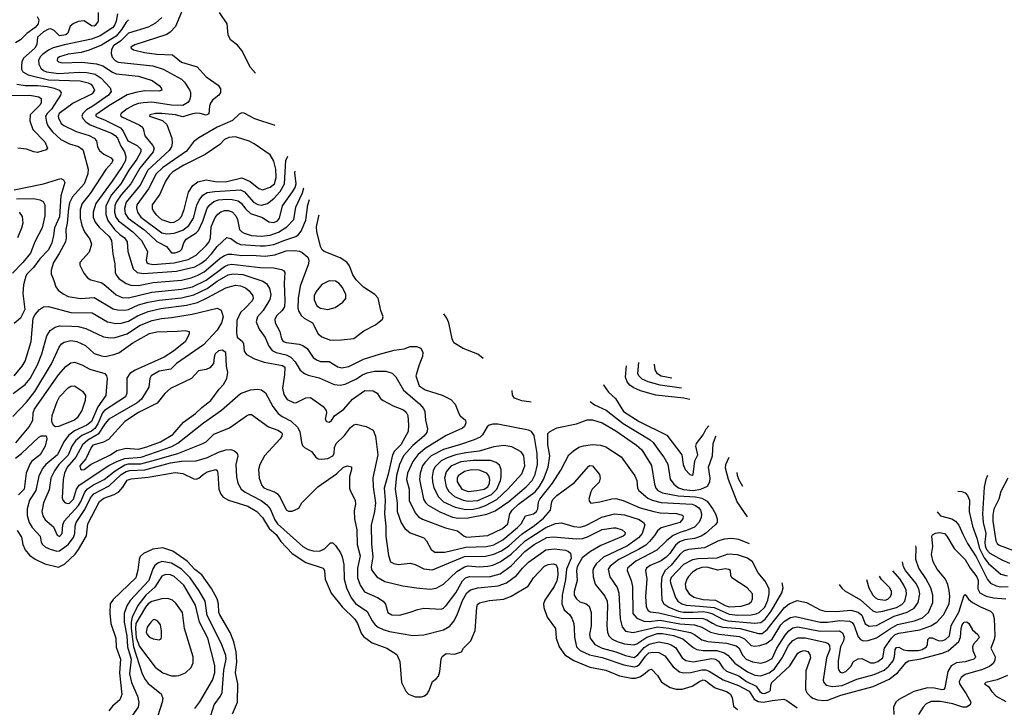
# Model space of a CAD drawing. Extents: x 997026 to 1115308, y 536381 to 619039.
# Tile 476 of 484: x 1080000 to 1088002, y 589755 to 595337. Entities that reach past the tile are written whole.
import ezdxf

# ---------------------------------------------------------------- set-up
doc = ezdxf.new("R2010")
doc.units = 0

msp = doc.modelspace()

# ---------------------------------------------------------------- linework, layer by layer
at = {"layer": '0CON20XD'}
for points in [[(1080143.7, 595363.6), (1080156, 595335), (1080150, 595305), (1080126.5, 595275), (1080057.1, 595225), (1080007.5, 595172.5), (1079965, 595149.7)], [(1080638.6, 595395), (1080638.9, 595325), (1080615, 595291.5), (1080605, 595285.5), (1080585, 595286.5), (1080525, 595327.9), (1080476.1, 595323.9), (1080436.2, 595305), (1080411.2, 595285), (1080392.7, 595227.3), (1080375.4, 595214.6), (1080325, 595207.3), (1080280.5, 595250.5), (1080252.8, 595262.8), (1080235, 595261.2), (1080195, 595238.4), (1080145.3, 595195), (1080139.3, 595135), (1080124.7, 595105), (1080032, 595025), (1080018.8, 594995), (1080014.7, 594964.7), (1080016.2, 594935), (1080025.5, 594915), (1080068.5, 594888.5), (1080235, 594847.9), (1080490.8, 594840.8), (1080558, 594825), (1080577.5, 594815), (1080595, 594795.7), (1080607.9, 594765), (1080590, 594735), (1080435, 594659.2), (1080322.5, 594575), (1080312.8, 594555), (1080315, 594540), (1080338.1, 594495), (1080358.3, 594478.3), (1080460.6, 594430.6), (1080565, 594395.8), (1080605.6, 594375), (1080625.5, 594355), (1080633.8, 594303.8), (1080649.5, 594275), (1080685, 594246.2), (1080744.3, 594215), (1080756.9, 594196.9), (1080749.1, 594175), (1080699.7, 594120.3), (1080572.8, 593925), (1080509.2, 593845), (1080491.9, 593795), (1080491.9, 593725), (1080505, 593666), (1080526.8, 593615), (1080569.5, 593555), (1080582.9, 593515), (1080565, 593450), (1080490, 593365), (1080488, 593345), (1080520.3, 593280.3), (1080551.4, 593241.4), (1080577.5, 593225), (1080663.1, 593203.1), (1080685, 593190.6), (1080785, 593102.5), (1080833.1, 593083.1), (1080885, 593078.8), (1081075, 593125.9), (1081315, 593150), (1081405, 593169.5), (1081515, 593222.5), (1081665, 593334.8), (1081695, 593347.6), (1081725, 593351.3), (1081953.7, 593326.4), (1082062.5, 593322.5), (1082129.3, 593309.3), (1082145, 593300), (1082154.4, 593284.4), (1082149.3, 593199.3), (1082156.5, 593053.5), (1082153.4, 593006.6), (1082132.2, 592975), (1082088.9, 592935), (1082073.6, 592905), (1082076.5, 592875), (1082114, 592805), (1082127.5, 592745), (1082142.5, 592725), (1082165, 592715.5), (1082271.8, 592701.8), (1082302.6, 592692.6), (1082337.7, 592667.7), (1082385.5, 592595.5), (1082411.2, 592575), (1082445, 592563.1), (1082515, 592560.8), (1082585, 592520), (1082618.7, 592511.3), (1082675, 592520.9), (1082795, 592581.2), (1082925, 592621.5), (1083044.1, 592654.1), (1083123.9, 592663.9), (1083175, 592683.8), (1083225, 592683.8), (1083259.7, 592669.7), (1083277.1, 592635), (1083275, 592602.5), (1083245.9, 592535.9)], [(1080795.2, 595384.8), (1080784.4, 595325.6), (1080773.8, 595295), (1080755, 595270), (1080655.4, 595205), (1080585, 595178.5), (1080365.7, 595134.3), (1080271.5, 595108.5), (1080235, 595090.5), (1080185.9, 595055), (1080166.5, 595035), (1080153.4, 595006.6), (1080155.9, 594975), (1080171.1, 594945), (1080193.8, 594925), (1080216.9, 594915), (1080315, 594900.1), (1080485, 594910.3), (1080545, 594907.7), (1080614.1, 594894.1), (1080662.9, 594862.9), (1080734.6, 594785), (1080744, 594755), (1080721.3, 594725), (1080594.4, 594635.6), (1080544.6, 594605.4), (1080513.5, 594576.5), (1080505.3, 594555), (1080513.4, 594535), (1080538.3, 594508.3), (1080571.8, 594485), (1080745.5, 594415), (1080777, 594397), (1080795, 594375.4), (1080821.8, 594311.8), (1080853.3, 594265), (1080862.9, 594225), (1080860.6, 594195), (1080833.9, 594146.1), (1080752.8, 594025), (1080618.8, 593845), (1080597.4, 593775), (1080598.6, 593735), (1080614, 593694), (1080645, 593653.8), (1080726.6, 593576.6), (1080745.2, 593545), (1080756.4, 593435), (1080772.7, 593355), (1080775.8, 593285.8), (1080784, 593265), (1080806.4, 593236.4), (1080865, 593195.9), (1080902.8, 593182.8), (1080965, 593179.8), (1081085, 593203.7), (1081315, 593223.7), (1081395, 593242.8), (1081447.4, 593262.6), (1081498.6, 593291.4), (1081628.6, 593401.4), (1081665, 593423.9), (1081695, 593433.5), (1081725, 593434.8), (1081805, 593421.5), (1081885, 593424.3), (1081995, 593417.8), (1082075, 593429.5), (1082165, 593461), (1082235, 593462.4), (1082275, 593456.9), (1082297.1, 593447.1), (1082341.7, 593408.3), (1082350, 593385), (1082348.8, 593355), (1082278.6, 593175), (1082263.1, 593075), (1082260, 592995), (1082268.3, 592968.3), (1082289.1, 592935), (1082312.2, 592915), (1082380.4, 592875), (1082425, 592786.9), (1082455, 592761.3), (1082525, 592735.4), (1082615, 592737.3), (1082715, 592750), (1082798, 592812), (1082890.7, 592859.3), (1082948.8, 592905), (1082954, 592925), (1082935.8, 592975), (1082915, 593076), (1082886.9, 593105), (1082795.6, 593165), (1082735.2, 593225.2), (1082706.6, 593265), (1082680, 593340), (1082658.7, 593368.7), (1082603.7, 593403.7), (1082476.2, 593455), (1082459.7, 593469.7), (1082445.6, 593495), (1082416.3, 593616.3), (1082413.6, 593655), (1082430.3, 593745), (1082434.2, 593752.9)], [(1081155, 595356.4), (1081105, 595308), (1081045, 595277.6), (1080885, 595227.7), (1080823.7, 595166.3), (1080763.8, 595125), (1080746.7, 595095), (1080743.9, 595063.9), (1080751.9, 595031.9), (1080775, 595006), (1080801.9, 594991.9), (1081082.2, 594962.2), (1081167, 594937), (1081315.5, 594855), (1081339.9, 594829.9), (1081379.2, 594769.2), (1081387.8, 594745), (1081387.3, 594715), (1081380, 594685), (1081367.9, 594665), (1081325, 594641.4), (1081235, 594643.2), (1081075, 594667.1), (1081005, 594663), (1080965, 594657), (1080927.7, 594642.3), (1080875, 594612.8), (1080825.5, 594575), (1080820.5, 594565), (1080823.6, 594555), (1080836.5, 594545), (1080972.2, 594485), (1080991.3, 594471.3), (1081003.9, 594453.9), (1081017.5, 594395), (1081079.6, 594319.6), (1081093.1, 594295), (1081085.8, 594265), (1080977.3, 594132.7), (1080902.4, 594005), (1080824.3, 593915), (1080785, 593856.7), (1080772.7, 593825), (1080771, 593775), (1080781.5, 593735), (1080803.1, 593703.1), (1080920, 593615), (1080990.6, 593545), (1081039.5, 593455), (1081027.9, 593385), (1081035, 593365.7), (1081045, 593358.2), (1081085, 593349.8), (1081255, 593363.4), (1081368.4, 593391.6), (1081434.6, 593425), (1081515, 593502.7), (1081539, 593535), (1081550.4, 593565), (1081556.8, 593655), (1081588.8, 593731.2), (1081610.9, 593759.1), (1081633.9, 593776.1), (1081665, 593787.8), (1081695, 593788.8), (1081726.2, 593776.2), (1081757.2, 593745), (1081771.6, 593715), (1081787.6, 593635), (1081804.7, 593615), (1081825, 593602.9), (1081885, 593584), (1081965, 593578.7), (1082035, 593587.2), (1082105, 593610.9), (1082171.8, 593655), (1082228.1, 593715), (1082244.7, 593815), (1082298.1, 593931.9), (1082308.4, 593971.7)], [(1081315, 595398), (1081267, 595283), (1081224.2, 595235), (1081195, 595218.5), (1080935, 595134.5), (1080904, 595115), (1080906, 595105), (1080925, 595092.2), (1081015, 595070), (1081115, 595057.1), (1081243.3, 595053.3), (1081315, 594992.3), (1081443.9, 594953.9), (1081515, 594874.2), (1081613.8, 594805), (1081632, 594775), (1081632, 594745), (1081620, 594725), (1081566.8, 594683.2), (1081550.3, 594659.7), (1081542, 594635), (1081536.8, 594573.2), (1081515, 594561.4), (1081466.4, 594576.4), (1081437.6, 594577.6), (1081405, 594573.2), (1081325, 594547.5), (1081266.7, 594565), (1081155, 594574.7), (1081104.7, 594575.2), (1081056.7, 594565), (1081056.2, 594555), (1081159.8, 594519.8), (1081196.3, 594486.3), (1081235.6, 594375), (1081239.5, 594335), (1081234.5, 594305), (1081216.1, 594275), (1081043.1, 594115), (1080979.6, 593995), (1080867, 593855), (1080851.7, 593805), (1080858, 593765), (1080881.1, 593725), (1081010, 593635), (1081055, 593594.2), (1081115, 593537.6), (1081193.1, 593495), (1081232.9, 593445), (1081265, 593443.8), (1081300.7, 593459.3), (1081319.4, 593475), (1081334.5, 593525), (1081354.6, 593555), (1081433.3, 593606.7), (1081453.3, 593626.7), (1081488.7, 593701.3), (1081525, 593806.5), (1081544.5, 593835.5), (1081578.5, 593861.5), (1081615, 593873.7), (1081685, 593879.6), (1081727.3, 593877.3), (1081775, 593865.3), (1081799, 593849), (1081838, 593798), (1081875, 593764.7), (1081975, 593730), (1082025.3, 593695.3), (1082065, 593690.6), (1082095, 593704.1), (1082113.1, 593725), (1082136.5, 593825), (1082218.8, 593938.8), (1082239.6, 593975), (1082248.1, 594005), (1082237.8, 594095), (1082239.2, 594107.8)], [(1081917.3, 594902.8), (1081875, 594948.8), (1081805, 595088), (1081769.7, 595129.7), (1081713.8, 595175), (1081695.8, 595215), (1081685.8, 595305), (1081623.8, 595395)], [(1080885, 595337.3), (1080865, 595316.8), (1080830.3, 595260.3), (1080785, 595204.8), (1080665, 595130), (1080565, 595089.6), (1080499.3, 595070.7), (1080395, 595056.8), (1080325, 595036.8), (1080308.6, 595025), (1080305.7, 595005), (1080315, 594994.5), (1080345, 594987.7), (1080505, 594993.6), (1080625, 594978.2), (1080675, 594961.4), (1080755, 594910), (1080785, 594897.4), (1080965, 594878.5), (1081076.2, 594845), (1081135, 594803.3), (1081151.2, 594785), (1081155.8, 594764.2), (1081135, 594757.5), (1081015, 594758.5), (1080945, 594746.2), (1080875, 594727.8), (1080725, 594639.2), (1080618.6, 594565), (1080618.6, 594555), (1080635.3, 594545.3), (1080695, 594522.7), (1080818.6, 594458.6), (1080841.2, 594431.2), (1080878.4, 594355), (1080955.4, 594315), (1080984.7, 594285), (1080983.6, 594265), (1080951.6, 594205), (1080888.1, 594115), (1080822.5, 594005), (1080747, 593915), (1080701.2, 593825), (1080699.8, 593755), (1080716.2, 593706.2), (1080770, 593635), (1080815, 593593.8), (1080852.3, 593565), (1080872.5, 593535), (1080878.9, 593455), (1080923.8, 593315), (1080955.8, 593285.8), (1081006.7, 593276.7), (1081275, 593294.4), (1081425, 593330.4), (1081473, 593357), (1081515, 593390.7), (1081558.6, 593435), (1081605, 593495.3), (1081685, 593568.8), (1081715, 593561.1), (1081765.2, 593525.2), (1081795, 593513.2), (1081955, 593500.8), (1081995, 593500.8), (1082065, 593513.2), (1082155, 593547.8), (1082245, 593576.8), (1082266.7, 593593.3), (1082288.3, 593621.7), (1082325, 593709.2), (1082340.8, 593835), (1082355.6, 593878.7)], [(1079976, 594815), (1080044.2, 594804.2), (1080145, 594803), (1080223.6, 594793.6), (1080281.2, 594781.2), (1080320.9, 594765), (1080336.4, 594745), (1080332.5, 594725), (1080259.2, 594610.8), (1080222.6, 594575), (1080210.8, 594555), (1080217.9, 594505), (1080228.8, 594475), (1080267.8, 594427.8), (1080335, 594363.4), (1080405, 594330), (1080477.1, 594307.1), (1080507, 594287), (1080515.3, 594275), (1080558.1, 594125), (1080554.7, 594084.7), (1080524.2, 594005), (1080430.8, 593899.2), (1080405, 593850), (1080395.9, 593805), (1080387.5, 593685), (1080376, 593635), (1080378.2, 593565), (1080372.9, 593535), (1080321.5, 593438.5), (1080273.9, 593365), (1080256.2, 593303.8), (1080256.5, 593275), (1080279.1, 593220.9), (1080295, 593168.6), (1080312.1, 593142.1), (1080355, 593110.4), (1080395, 593090), (1080494.2, 593074.2), (1080605, 593080.8), (1080760.5, 592990.5), (1080795, 592981.8), (1080855, 592980.2), (1080885, 592984.8), (1080965, 593021), (1081045, 593044.4), (1081135, 593060.5), (1081315, 593080.3), (1081415, 593104.5), (1081525, 593154.1), (1081605.9, 593215), (1081695, 593267), (1081735.2, 593274.8), (1081815, 593268.4), (1081975.7, 593215.7), (1082005, 593194.5), (1082031.8, 593155), (1082040.3, 593105), (1082032.6, 593065), (1081978.4, 592975), (1081933.9, 592925), (1081923.3, 592885), (1081945.4, 592825), (1081995, 592757.9), (1082026.4, 592686.4), (1082052.7, 592652.7), (1082085, 592635.7), (1082166.7, 592616.7), (1082205, 592596.3), (1082240.1, 592560.1), (1082280.9, 592490.9), (1082313.8, 592463.8), (1082345, 592450.3), (1082435, 592429.4), (1082555, 592375.3), (1082605, 592368.7), (1082645, 592378.1), (1082732.5, 592417.5), (1082787, 592453), (1082825, 592471.1), (1082885, 592483.8), (1082975, 592482.9), (1083026.2, 592466.2), (1083058.5, 592438.5), (1083120.5, 592330.5), (1083249, 592219), (1083280.8, 592180.8), (1083293.8, 592155), (1083297.1, 592085), (1083314.7, 592015), (1083309.3, 591985), (1083285.4, 591955), (1083195, 591880.9), (1083120, 591795), (1083087, 591725), (1083063.7, 591636.3), (1083052.6, 591525), (1083067.4, 591415), (1083069.3, 591345), (1083101.9, 591251.9), (1083131.5, 591205), (1083175, 591170), (1083285, 591130.5), (1083306.1, 591106.1), (1083345, 591034.5), (1083375, 591014.7), (1083455, 591012.9), (1083625.2, 591054.8), (1083795, 591058.7), (1083855, 591074.8), (1083926.1, 591113.9), (1084046.7, 591215), (1084074.7, 591245), (1084110.8, 591309.2), (1084175, 591324.7), (1084200.8, 591345), (1084210.3, 591365), (1084217.2, 591422.8), (1084227.6, 591445), (1084331.2, 591575), (1084399.4, 591680.6), (1084464.5, 591805), (1084501.9, 591838.1), (1084544.7, 591865.3), (1084582.3, 591877.7), (1084655, 591888.5), (1084721.9, 591881.9), (1084765, 591868.5), (1084887.4, 591787.4), (1085000.9, 591635), (1085014.6, 591595), (1085022.1, 591535), (1085032.1, 591515), (1085105, 591452.2), (1085140, 591435), (1085215, 591417), (1085465, 591402.6), (1085492.9, 591392.9), (1085518.8, 591375), (1085534.2, 591355), (1085542.2, 591325), (1085538.8, 591295), (1085523.7, 591256.3), (1085485, 591216.8), (1085419.5, 591190.5), (1085365, 591174.8), (1085310.6, 591149.4), (1085260.2, 591109.8), (1085179.7, 591030.3), (1085008.2, 590941.8), (1084940, 590885), (1084937.5, 590865), (1084970.9, 590785), (1084980.8, 590735), (1084984.7, 590515), (1085015, 590478.4), (1085072.5, 590455), (1085115, 590451.5), (1085205, 590462.2), (1085365, 590432), (1085484.6, 590424.6), (1085545, 590405.2), (1085613.3, 590365), (1085682.8, 590347.2), (1085849.4, 590329.4), (1085890.3, 590310.3), (1085945, 590256.2), (1085975, 590250.4), (1086015, 590256.3), (1086066.4, 590273.6), (1086115, 590306.9), (1086187.4, 590425), (1086214.9, 590455.1), (1086265, 590482.9), (1086305, 590492.9), (1086505, 590445.6), (1086565, 590445.2), (1086665, 590460.3), (1086745, 590453.5), (1086765, 590443.1), (1086778.5, 590425), (1086816, 590326), (1086834.3, 590304.3), (1086855, 590294.7), (1086895, 590295.9), (1086962.5, 590317.5), (1087076.7, 590393.3), (1087135, 590427.5), (1087273.5, 590456.5), (1087338, 590482), (1087387.3, 590525), (1087422.5, 590605), (1087422.7, 590665), (1087404.7, 590725), (1087365, 590800), (1087306.6, 590885), (1087282.9, 590955), (1087285.8, 591055.8), (1087284.7, 591065)], [(1079885, 594723.2), (1080083.3, 594723.3), (1080155, 594710.8), (1080175, 594696.7), (1080174.3, 594665), (1080165.6, 594645), (1080086.7, 594565), (1080081.5, 594515), (1080108.5, 594445), (1080204.2, 594345), (1080225.8, 594295), (1080215, 594280), (1080145, 594260), (1080115, 594264.2), (1080056.2, 594286.2), (1079985, 594294.7)], [(1082077.7, 594478.9), (1081912.7, 594532.7), (1081825, 594577.3), (1081805, 594581.5), (1081785, 594570.5), (1081730.5, 594519.5), (1081605, 594464.7), (1081455, 594376.9), (1081414, 594346), (1081355, 594268.8), (1081160, 594135), (1081110.8, 594085), (1081048.1, 593965), (1080953.2, 593835), (1080950.9, 593809.1), (1080957.5, 593775), (1080985, 593733.5), (1081155, 593605.7), (1081195, 593599.8), (1081255, 593604.4), (1081325, 593627.5), (1081374.5, 593665.5), (1081413, 593725), (1081438.8, 593831.2), (1081457.7, 593872.3), (1081488, 593912), (1081525, 593933.3), (1081585, 593943.4), (1081795, 593957.2), (1081828.5, 593938.5), (1081900.9, 593855), (1081935, 593837.9), (1081965, 593832.3), (1082014.4, 593844.4), (1082064.8, 593885.2), (1082117.1, 593942.9), (1082152.8, 594005), (1082162, 594195), (1082180.5, 594229.5)], [(1081225, 593690), (1081255, 593693.2), (1081292.9, 593715), (1081315, 593740), (1081337.4, 593795), (1081372, 593938), (1081408.8, 593991.2), (1081448.6, 594021.4), (1081515, 594037.3), (1081605, 594020.9), (1081685, 594024.2), (1081805, 594054.1), (1081874.7, 594024.7), (1081945, 593966.2), (1081975, 593956.4), (1082035, 593977.3), (1082072.5, 594005), (1082086, 594055), (1082083.2, 594125), (1082065, 594188), (1082035, 594238.8), (1081905, 594330), (1081865, 594351.4), (1081755, 594385.6), (1081699.2, 594380.8), (1081665, 594364.4), (1081626.1, 594323.9), (1081506.7, 594243.3), (1081335, 594156.1), (1081245, 594101.6), (1081216.6, 594075), (1081185, 594027.5), (1081138, 593922), (1081077.9, 593835), (1081077.3, 593805), (1081085, 593784.3), (1081107.5, 593755), (1081153.3, 593715), (1081225, 593690)], [(1079955, 593957), (1080195, 594004.6), (1080335, 594049.2), (1080357, 594037), (1080366.9, 594015), (1080333.4, 593906.6), (1080324.1, 593735.9), (1080283.4, 593646.6), (1080274.8, 593585.2), (1080261.3, 593525), (1080235, 593467.9), (1080164.1, 593395), (1080112, 593325), (1080061.8, 593275), (1080049.6, 593255), (1080032.3, 593185), (1080024.6, 593115), (1080042, 592985), (1080007.5, 592915), (1079955, 592870.6)], [(1079975, 593884.1), (1080115, 593884.8), (1080165, 593876), (1080189.9, 593859.9), (1080204.6, 593835), (1080204, 593745), (1080182.1, 593647.9), (1080122.7, 593535), (1080087.9, 593442.1), (1080026.5, 593365), (1079941.9, 593278.1)], [(1079995, 593775.6), (1080020.3, 593740.3), (1080025.6, 593685), (1080015.6, 593645), (1079982.5, 593565)], [(1082505, 592984.6), (1082565, 592999.4), (1082626, 593044), (1082652.2, 593075), (1082650.9, 593105), (1082625, 593162), (1082595, 593199.2), (1082565.7, 593215.7), (1082515, 593216), (1082455, 593186), (1082410.5, 593129.5), (1082394.4, 593095), (1082393.4, 593063.4), (1082414.6, 593014.6), (1082445, 592994.5), (1082505, 592984.6)], [(1079955, 592446.5), (1080021.5, 592525), (1080045, 592566), (1080093.2, 592725), (1080111.2, 592915), (1080126.2, 592945), (1080161.2, 592985), (1080194.6, 593005.4), (1080235, 593009.5), (1080415, 592960.6), (1080588.5, 592958.5), (1080715, 592883.3), (1080780.9, 592870.9), (1080825, 592872.4), (1080885, 592889.5), (1080958.1, 592931.9), (1081045, 592968.4), (1081147.1, 592992.9), (1081355, 593019.3), (1081445, 593041.7), (1081525, 593077.8), (1081675, 593161.4), (1081755, 593181.4), (1081795, 593177.1), (1081835, 593159.6), (1081865.5, 593135), (1081895.5, 593095), (1081897.9, 593075), (1081888.8, 593055), (1081835, 592997.5), (1081795, 592960), (1081765.3, 592895), (1081761.4, 592795), (1081768.8, 592758.8), (1081811.2, 592725), (1081818.8, 592705), (1081823.8, 592645), (1081845, 592618.8), (1081908.8, 592585), (1081987, 592557), (1082135, 592528.8), (1082154.4, 592515), (1082153.6, 592455), (1082136.1, 592345), (1082148.2, 592295), (1082175, 592252.5), (1082225, 592228), (1082245, 592226), (1082325, 592267.1), (1082365, 592270), (1082465.5, 592195.5), (1082492, 592165), (1082494, 592145), (1082483.6, 592093.6), (1082492.5, 592075), (1082515, 592068.8), (1082535, 592083.3), (1082558.3, 592121.7), (1082635, 592174.3), (1082705, 592256.7), (1082805, 592327.5), (1082872.7, 592322.7), (1082905, 592303.8), (1082933, 592263), (1082955, 592244.3), (1083035, 592202.5), (1083119.3, 592169.3), (1083142, 592152), (1083154.6, 592124.6), (1083161.1, 592045), (1083156.8, 591995), (1083098.8, 591885), (1083047.1, 591832.9), (1083029.8, 591805), (1082995, 591647.5), (1082963, 591535), (1082971, 591435), (1082964.8, 591324.8), (1082976.2, 591225), (1082977.3, 591145), (1082997.1, 590987.1), (1083015, 590936.2), (1083040.7, 590920.7), (1083075, 590914.5), (1083172.5, 590925), (1083213.3, 590913.3), (1083285, 590880), (1083355, 590869.6), (1083615, 590977.9), (1083785, 590981.5), (1083855, 590997.9), (1083915, 591026), (1083975, 591066.5), (1084085, 591163.2), (1084185, 591229.8), (1084258.7, 591291.3), (1084313.9, 591355), (1084324.7, 591425), (1084335.2, 591444.8), (1084365, 591473.8), (1084418.5, 591511.5), (1084509.7, 591580.3), (1084625, 591712), (1084635, 591718.6), (1084655, 591716), (1084712, 591645), (1084719.2, 591615), (1084708.8, 591581.2), (1084653.3, 591525), (1084642.5, 591505), (1084626.2, 591445), (1084630, 591425), (1084641.7, 591411.7), (1084715, 591422.2), (1084811.7, 591448.3), (1084845, 591449.1), (1084905, 591434), (1085044.1, 591374.1), (1085154.3, 591344.3), (1085205, 591333.8), (1085337.4, 591327.4), (1085385, 591313.8), (1085392, 591305), (1085390.8, 591285), (1085364.2, 591255), (1085215, 591210.7), (1085185, 591186.2), (1085159.8, 591150.2), (1085120.1, 591099.9), (1085088, 591072), (1085028.2, 591035), (1084868.8, 590955), (1084800.3, 590899.7), (1084782.9, 590875), (1084796.5, 590815), (1084855, 590728.1), (1084870.9, 590685), (1084881.8, 590471.8), (1084897.6, 590407.6), (1084925, 590372.7), (1084985, 590361.2), (1085185, 590407.3), (1085275, 590398.1), (1085452, 590362), (1085485, 590345.7), (1085545, 590301.7), (1085591.7, 590288.3), (1085745, 590274.5), (1085822.7, 590252.7), (1085845, 590236.7), (1085877.6, 590175), (1085905.8, 590145.8), (1085955, 590123.1), (1086025, 590112.3), (1086065, 590123.2), (1086115, 590150.8), (1086153.9, 590235), (1086220.8, 590339.2), (1086250, 590375), (1086285, 590399.3), (1086325, 590406.5), (1086505, 590372), (1086664.2, 590374.2), (1086688.5, 590358.5), (1086701.4, 590325), (1086695.3, 590295), (1086671.7, 590245), (1086651.6, 590135), (1086652.3, 590072.3), (1086656.5, 590055), (1086669.5, 590039.5), (1086685, 590034.6), (1086714.2, 590045), (1086756.2, 590085), (1086776.7, 590125), (1086815, 590148.1), (1086845, 590151.1), (1086915, 590115.4), (1086945, 590115.3), (1086975, 590125.3), (1087015, 590156.9), (1087029.6, 590235), (1087084.9, 590315.1), (1087115, 590344.8), (1087145, 590356.7), (1087315, 590383.6), (1087405.2, 590414.8), (1087454.4, 590445.6), (1087507.2, 590505), (1087555.3, 590595), (1087559.3, 590655), (1087555, 590702.5), (1087542.4, 590752.4), (1087524, 590794), (1087455.5, 590875), (1087424.5, 590935), (1087409.4, 590995), (1087420.3, 591059.7), (1087414.2, 591145), (1087418.8, 591155), (1087442, 591168), (1087475, 591174.4), (1087515, 591164.4), (1087534.3, 591145), (1087594.1, 591044.1), (1087685, 590955.5), (1087725.2, 590885.2), (1087780.2, 590815), (1087789.8, 590785), (1087786.7, 590715), (1087803.5, 590685), (1087855, 590658.1), (1087915, 590642.1), (1088015.9, 590634.1)], [(1079947.8, 592302.2), (1080044.4, 592375.6), (1080085, 592425.4), (1080145.5, 592534.5), (1080180, 592625), (1080221.5, 592771.5), (1080247.3, 592815), (1080288.3, 592841.7), (1080325, 592850.6), (1080425, 592850), (1080475.2, 592845.2), (1080538.8, 592828.8), (1080682, 592762), (1080735, 592754.1), (1080776, 592756), (1080875, 592787.7), (1080975, 592855.2), (1081077.1, 592895), (1081152.6, 592912.6), (1081235, 592919.3), (1081402.5, 592947.5), (1081605, 592995.5), (1081638.2, 592978.2), (1081654.7, 592925), (1081641.6, 592875), (1081605, 592817.5), (1081493.8, 592696.2), (1081273.6, 592546.4), (1081230, 592500), (1081135, 592484), (1081069.2, 592445), (1081057.7, 592425), (1081051.1, 592355), (1080990.3, 592255), (1080955, 592227.3), (1080725, 592093.5), (1080695, 592058.7), (1080638.9, 591971.1), (1080555.5, 591924.5), (1080510.6, 591885), (1080456.8, 591785), (1080386.5, 591705), (1080365.3, 591655.3), (1080352.4, 591605), (1080346.1, 591455), (1080350, 591435), (1080366.8, 591416.8), (1080385, 591410.3), (1080405, 591413.2), (1080438.3, 591445), (1080461, 591525), (1080482.9, 591557.1), (1080725, 591718.8), (1080788.5, 591751.5), (1080855, 591775.4), (1080988.9, 591785), (1081237.7, 591872.3), (1081285, 591899.5), (1081495, 592064.1), (1081641.8, 592168.2), (1081795, 592301.8), (1081875, 592331.3), (1081935, 592336.2), (1081965, 592332.1), (1081998, 592308), (1082056.4, 592196.4), (1082100.3, 592140.3), (1082134.8, 592114.8), (1082206.6, 592076.6), (1082258.7, 592028.7), (1082278.2, 591995), (1082290, 591905), (1082298.8, 591878.8), (1082314, 591864), (1082371.8, 591831.8), (1082405.8, 591785.8), (1082425, 591772.5), (1082455, 591768.2), (1082503.3, 591775), (1082545.5, 591795), (1082557.3, 591815), (1082559.1, 591865), (1082572.1, 591895), (1082638.8, 591961.2), (1082689.6, 592025), (1082715, 592049.1), (1082735, 592054.5), (1082815, 592034.6), (1082872.5, 592005), (1082892.9, 591955), (1082910, 591805), (1082871.2, 591618.8), (1082873.3, 591545), (1082892.8, 591415), (1082885.2, 591345), (1082856.8, 591233.2), (1082858.8, 591078.8), (1082870.7, 590975), (1082857.8, 590895), (1082860.1, 590870.1), (1082903.7, 590813.7), (1082967.1, 590777.1), (1083115, 590741.5), (1083225, 590723.2), (1083335, 590714), (1083385, 590722.3), (1083444.7, 590755.3), (1083552.7, 590857.3), (1083614.9, 590895.1), (1083645, 590902), (1083735, 590896), (1083805, 590899.6), (1083845, 590909.3), (1083904.5, 590935.5), (1083995, 590998.3), (1084109.5, 591105), (1084275, 591214.4), (1084355, 591247.1), (1084405, 591251.3), (1084505, 591222.4), (1084555, 591216.4), (1084600.2, 591229.8), (1084731.8, 591298.2), (1084835, 591324.8), (1084915, 591316.1), (1085035, 591280), (1085071.2, 591255), (1085079.6, 591235), (1085058.9, 591165), (1085030.8, 591129.2), (1084940.4, 591065), (1084745.5, 590974.5), (1084685, 590918.2), (1084662.9, 590885), (1084657.6, 590865), (1084660.8, 590815), (1084676.8, 590755), (1084755, 590656.5), (1084774.7, 590615), (1084778.5, 590578.5), (1084771.4, 590415), (1084777.1, 590365), (1084787.3, 590335), (1084815, 590307.1), (1084857.4, 590287.4), (1084915, 590270), (1084990.8, 590260.7), (1085015, 590269.1), (1085096, 590324), (1085185, 590352.6), (1085225, 590353.5), (1085315, 590337.8), (1085389.2, 590309.2), (1085475, 590239.7), (1085504.4, 590224.4), (1085555, 590215.6), (1085665, 590214.8), (1085727, 590197), (1085755, 590177.8), (1085813.4, 590113.4), (1085915, 590041.7), (1085975, 590016), (1086025, 590010.5), (1086092.3, 590035), (1086135, 590066.7), (1086196.8, 590155), (1086249.8, 590255), (1086285, 590296.8), (1086325, 590318), (1086385, 590317.2), (1086544.3, 590284.3), (1086565, 590273.9), (1086580.9, 590255), (1086583.3, 590225), (1086556.2, 590155), (1086531.4, 589975), (1086535.9, 589955), (1086554.6, 589935), (1086605, 589922), (1086685, 589931.6), (1086805, 589982), (1086945, 590020), (1087025, 590057.1), (1087065, 590089.3), (1087098.2, 590131.8), (1087109, 590165), (1087114.7, 590225), (1087125, 590240.5), (1087145, 590242.7), (1087182.3, 590222.3), (1087214.5, 590214.5), (1087303.5, 590216.5), (1087335.6, 590225), (1087370.5, 590245), (1087379.5, 590265), (1087382.2, 590305), (1087395, 590318.5), (1087415, 590319.1), (1087465.7, 590295.7), (1087495, 590295.2), (1087525, 590304.8), (1087555.9, 590335), (1087570.5, 590419.5), (1087634.1, 590525.9), (1087675, 590666.2), (1087685, 590670), (1087711.6, 590631.6), (1087745, 590606.1), (1087809.3, 590569.3), (1087888.9, 590535), (1087910.4, 590515), (1087920.9, 590475), (1087924.3, 590335), (1087919.1, 590305), (1087892.2, 590235), (1087927.3, 590165), (1087926.1, 590135), (1087911, 590109), (1087883.2, 590086.8), (1087825, 590062.6), (1087685, 590020.6), (1087652.9, 589997.1), (1087635.2, 589965), (1087638.4, 589945), (1087693.3, 589863.3)], [(1083766.4, 592587.2), (1083725, 592622.7), (1083605, 592667.5), (1083530, 592715), (1083515.8, 592745), (1083488.9, 592875), (1083471.1, 592915), (1083447.4, 592949.2)], [(1079944.5, 592115), (1080055, 592231.8), (1080122.5, 592317.5), (1080258.1, 592541.9), (1080321.5, 592678.5), (1080341.4, 592705), (1080361.7, 592718.3), (1080415, 592733.1), (1080465, 592724.6), (1080535, 592691.5), (1080605, 592626.2), (1080665, 592606.9), (1080695, 592603.9), (1080765, 592617.9), (1080805, 592633.6), (1080920, 592715), (1081055, 592790), (1081115, 592802.3), (1081282.1, 592807.9), (1081344.3, 592814.3), (1081376.7, 592805), (1081377, 592787), (1081346.7, 592725), (1081251.1, 592645), (1081175, 592598.4), (1080938.9, 592491.1), (1080895, 592464.3), (1080872, 592428), (1080870.5, 592305), (1080859.5, 592275), (1080689, 592165), (1080673.9, 592145), (1080634.9, 592055), (1080611.9, 592018.1), (1080585, 591995.8), (1080505, 591960.4), (1080453, 591917), (1080424.1, 591875.9), (1080395, 591800.6), (1080317.5, 591725), (1080282.2, 591675), (1080252.1, 591615), (1080238.8, 591521.2), (1080192.5, 591415), (1080180, 591345), (1080189.2, 591309.2), (1080206.4, 591276.4), (1080275, 591220), (1080305, 591152.5), (1080325, 591141.1), (1080345.9, 591165), (1080350.3, 591235), (1080362.8, 591265), (1080477.6, 591392.4), (1080498.2, 591425), (1080529.1, 591500.9), (1080552, 591528), (1080598.9, 591561.1), (1080686.5, 591605), (1080775.1, 591674.9), (1080855, 591722.6), (1080885, 591730.7), (1080985, 591732.1), (1081105, 591763.5), (1081286.7, 591815), (1081488, 591895), (1081515, 591910), (1081577.7, 591972.3), (1081705, 592022.5), (1081845, 592122), (1081865, 592132), (1081885, 592132), (1082023, 592033), (1082098, 592005), (1082128.8, 591985), (1082134, 591975), (1082132, 591955), (1082116, 591935), (1081988.6, 591795), (1081952.9, 591725), (1081942.5, 591685), (1081946, 591615), (1081969.2, 591555), (1081985, 591537.5), (1082008.8, 591525), (1082070, 591505), (1082095, 591486.9), (1082117.6, 591457.6), (1082165, 591358), (1082185, 591345.8), (1082213.9, 591346.1), (1082269.3, 591370.7), (1082294.1, 591415.9), (1082424, 591545), (1082575, 591651.4), (1082632, 591705), (1082665, 591715.7), (1082696.4, 591706.4), (1082698, 591685), (1082681.2, 591628.8), (1082680.6, 591535), (1082685.6, 591515), (1082727.8, 591435), (1082728.9, 591405), (1082719.1, 591350.9), (1082720.6, 591285), (1082739.5, 591195), (1082742.5, 591075), (1082767.1, 590985), (1082746.1, 590885), (1082746.3, 590805), (1082767.2, 590745), (1082803, 590693), (1082908, 590645), (1082955.3, 590615.3), (1082972.1, 590592.1), (1082992.5, 590525), (1083025, 590504.5), (1083087.2, 590502.8), (1083175, 590525.6), (1083235, 590548.9), (1083285, 590558.1), (1083425, 590551.5), (1083445, 590560.5), (1083465, 590581.5), (1083544.7, 590685), (1083598.7, 590781.4), (1083622.3, 590805), (1083655, 590815.7), (1083815, 590814), (1083905, 590837.7), (1083995, 590902.6), (1084105, 591018.7), (1084182, 591075), (1084234.6, 591105.4), (1084285, 591132.2), (1084335, 591138.6), (1084525, 591121.6), (1084575, 591123.8), (1084615, 591137.5), (1084735, 591197.8), (1084825, 591212.9), (1084845, 591212.7), (1084896.2, 591196.2), (1084922.2, 591175), (1084917.5, 591155), (1084904.3, 591145), (1084722.9, 591067.1), (1084639.3, 591020.7), (1084572.2, 590967.8), (1084531.7, 590895), (1084525.7, 590865), (1084530.7, 590785), (1084506.4, 590695), (1084507.8, 590665), (1084525, 590636), (1084552, 590612), (1084605, 590594.2), (1084629.2, 590575), (1084643.6, 590525), (1084644.6, 590415.4), (1084630.5, 590345), (1084636.5, 590315), (1084674.4, 590265), (1084732.9, 590235), (1084845, 590205.6), (1084925, 590174.8), (1084995, 590158.9), (1085025, 590179.8), (1085075, 590240.2), (1085115, 590265.8), (1085195, 590285.7), (1085265, 590273.3), (1085295, 590262.6), (1085329.7, 590239.7), (1085385, 590157.3), (1085414.4, 590135), (1085475, 590123), (1085625, 590149.6), (1085655, 590145.7), (1085679.4, 590129.4), (1085714.8, 590074.8), (1085745, 590047.4), (1085845, 590009.3), (1085905.9, 589965), (1085984.7, 589925), (1086015, 589883.2), (1086035, 589867.9), (1086055, 589866.3), (1086095.6, 589885), (1086103.1, 589895), (1086105.6, 589935), (1086114.4, 589955), (1086260.1, 590089.9), (1086325, 590194.2), (1086345, 590207.5), (1086375, 590215.6), (1086405, 590208), (1086422.5, 590182.5), (1086427.5, 590155), (1086388.7, 590051.3), (1086387.1, 589895), (1086399.4, 589869.4), (1086424, 589844), (1086445, 589829.5), (1086485, 589815.4), (1086535, 589808.7), (1086568.8, 589811.2), (1086675, 589852.5), (1086936.7, 589923.3), (1087067.8, 589982.2), (1087135.5, 590035), (1087205, 590117.3), (1087225, 590131.1), (1087325, 590147.4), (1087497.2, 590192.7), (1087546, 590214), (1087632.3, 590287.7), (1087646.9, 590323.1), (1087651.7, 590395), (1087659.6, 590425), (1087675, 590446.6), (1087698.3, 590448.3), (1087714.3, 590434.3), (1087744.2, 590384.2), (1087788.1, 590345), (1087798.9, 590325), (1087796.7, 590315), (1087752.6, 590267.4), (1087743.8, 590245), (1087745.5, 590215), (1087768.9, 590165), (1087765.6, 590155), (1087753.8, 590145), (1087685, 590124.7), (1087614, 590116), (1087569.5, 590090.5), (1087542.5, 590045), (1087518.6, 589911.4), (1087510, 589900), (1087494.2, 589895.8), (1087435, 589910), (1087378.3, 589911.7), (1087266.9, 589883.1), (1087145, 589817.5), (1087120, 589795), (1087102, 589755), (1087105.7, 589695)], [(1080505, 591683.6), (1080525, 591684.6), (1080582.5, 591727.5), (1080737.1, 591805), (1080790.7, 591839.3), (1080865, 591858.1), (1080965, 591850.8), (1081035, 591869.4), (1081145, 591909.3), (1081245, 591968.2), (1081330.4, 592069.6), (1081430.1, 592139.9), (1081481.2, 592188.8), (1081554.8, 592245.2), (1081621.5, 592338.5), (1081655.7, 592375), (1081684.4, 592425), (1081693, 592473), (1081680.8, 592525), (1081676.1, 592636.1), (1081645, 592653.8), (1081615, 592649.2), (1081588.6, 592625), (1081581.8, 592598.2), (1081574.4, 592545), (1081545, 592510), (1081515, 592497.3), (1081453, 592487), (1081396.9, 592425), (1081226.3, 592343.6), (1081178.7, 592301.3), (1081116.8, 592223.2), (1080965, 592146.9), (1080855.4, 592075), (1080721.3, 591928.7), (1080682.4, 591907.6), (1080595, 591883.6), (1080580.2, 591865), (1080537.6, 591772.4), (1080489.6, 591715), (1080495, 591690), (1080505, 591683.6)], [(1080375, 592521.2), (1080415, 592552.5), (1080445, 592555.4), (1080504.1, 592534.1), (1080569.9, 592499.9), (1080691.1, 592465), (1080706.7, 592446.7), (1080710.9, 592425), (1080700.6, 592285), (1080634.6, 592195.4), (1080585.3, 592074.7), (1080545, 592046.2), (1080445, 591998.4), (1080397.7, 591962.3), (1080359, 591911), (1080308.1, 591805), (1080213.5, 591725), (1080188.1, 591695), (1080154.7, 591635), (1080130.5, 591515), (1080080.8, 591435), (1080062.2, 591365), (1080062.1, 591312.1), (1080076.5, 591255), (1080102.8, 591215), (1080168.1, 591145), (1080174.4, 591095), (1080184.4, 591075), (1080210, 591055), (1080248.7, 591038.7), (1080302.7, 591022.7), (1080325, 591024.3), (1080394.2, 591075.8), (1080437.2, 591132.8), (1080449.8, 591165), (1080451.9, 591225), (1080460.4, 591255), (1080530.4, 591359.6), (1080575.1, 591454.9), (1080603, 591487), (1080727.1, 591552.9), (1080826.3, 591643.7), (1080865, 591669.1), (1080895, 591677), (1081016.3, 591683.7), (1081225, 591739.3), (1081315, 591752.2), (1081435, 591756), (1081527, 591783), (1081615, 591825.3), (1081675, 591845.4), (1081715, 591848.5), (1081746.8, 591836.8), (1081767.7, 591817.7), (1081774.4, 591795), (1081756.2, 591725), (1081762.4, 591625), (1081774.3, 591574.3), (1081800.8, 591525), (1081832.1, 591502.1), (1081963, 591433), (1082008.6, 591398.6), (1082036.7, 591365), (1082075, 591276.5), (1082096.5, 591245), (1082300.2, 591060.2), (1082344.8, 591034.8), (1082385, 591025.7), (1082437.5, 591022.5), (1082478.7, 591041.3), (1082525, 591088.6), (1082545, 591089.2), (1082567.9, 591067.9), (1082608, 591008), (1082622, 590975), (1082633.5, 590913.5), (1082636.5, 590795), (1082655.9, 590725), (1082695, 590643.5), (1082728.6, 590598.6), (1082823.1, 590533.1), (1082865, 590456.5), (1082889.2, 590425), (1082914.8, 590404.8), (1082955, 590385.3), (1083005, 590369.8), (1083195, 590337.1), (1083285, 590341.5), (1083445, 590383.2), (1083495, 590412.9), (1083528.8, 590455), (1083555.2, 590504.8), (1083598.7, 590621.3), (1083635, 590683.1), (1083665, 590707.3), (1083725, 590723.2), (1083889.9, 590740.1), (1083955.8, 590764.2), (1084036.6, 590823.4), (1084086, 590885), (1084135, 590932.7), (1084275, 591033.7), (1084345, 591040.2), (1084435, 591030.2), (1084459.8, 591019.8), (1084475.5, 591005.5), (1084483.5, 590965), (1084444.8, 590875), (1084437.2, 590792.8), (1084410.2, 590665), (1084406.1, 590595), (1084426.4, 590546.4), (1084467.8, 590507.8), (1084489, 590479), (1084503, 590435), (1084507.2, 590395), (1084508.3, 590325), (1084526.2, 590245), (1084555, 590215.7), (1084630.4, 590180.4), (1084735, 590158.7), (1084909.8, 590099.8), (1084995, 590082.2), (1085015, 590087.4), (1085037.3, 590102.7), (1085085, 590170.9), (1085114, 590196), (1085145, 590203.3), (1085195, 590199.6), (1085243.6, 590173.6), (1085311.8, 590081.8), (1085362.6, 590042.6), (1085395.3, 590035.3), (1085455, 590036.2), (1085545, 590059), (1085575, 590059.1), (1085605, 590046.8), (1085717.8, 589977.8), (1085841, 589931), (1085928.9, 589885), (1085970.8, 589820.8), (1086000.8, 589800.8), (1086045, 589795.2), (1086115, 589810.3), (1086210.3, 589820.3), (1086235, 589809.7), (1086319.9, 589749.9)], [(1085377.8, 592344.3), (1085205, 592369.8), (1085107.1, 592397.1), (1085059.4, 592419.4), (1085031.6, 592445), (1085025.3, 592465), (1085032.3, 592553.6)], [(1079968.5, 591901.5), (1080077.8, 592032.2), (1080107.9, 592085), (1080110.5, 592145), (1080120.5, 592175), (1080315.2, 592454.8), (1080375, 592521.2)], [(1083245.9, 592535.9), (1083218.6, 592445), (1083245.6, 592365), (1083295, 592331.2), (1083435, 592290), (1083503.4, 592253.4), (1083539.2, 592215), (1083569.4, 592139.4), (1083581.3, 592121.3), (1083624.2, 592085), (1083626.9, 592065), (1083616, 592035), (1083598.3, 592021.7), (1083465, 591961.2), (1083294.7, 591855), (1083235.8, 591805), (1083195, 591749.1), (1083152, 591655), (1083144.3, 591605), (1083166.4, 591525), (1083165, 591434), (1083215, 591333.1), (1083241.5, 591301.5), (1083273.1, 591283.1), (1083461.7, 591211.7), (1083558.4, 591188.4), (1083611.8, 591145), (1083635, 591135.7), (1083805, 591149.7), (1083925, 591205.7), (1083967.9, 591245), (1083984.7, 591325), (1084003.2, 591355), (1084055, 591403), (1084188.8, 591505), (1084221.9, 591545), (1084257.2, 591605), (1084294.8, 591705.2), (1084309.7, 591795), (1084293.1, 591885), (1084293.8, 591976.2), (1084305, 591992), (1084365, 592024.3), (1084525, 592055.7), (1084612.7, 592087.3), (1084655, 592088.9), (1084735, 592064.6), (1084845, 592000), (1085013.4, 591883.4), (1085055.5, 591845), (1085135, 591718), (1085160, 591565), (1085169.3, 591535), (1085185.4, 591515), (1085225.8, 591495.8), (1085350.5, 591470.5), (1085492.2, 591462.2), (1085545, 591452.1), (1085587.2, 591427.2), (1085634, 591364), (1085656.5, 591325), (1085669.4, 591285), (1085668.1, 591255), (1085652.2, 591235), (1085573.1, 591165), (1085537.4, 591142.6), (1085485, 591125.2), (1085404.9, 591115.1), (1085361.6, 591098.4), (1085330.2, 591069.8), (1085285, 591004), (1085255, 590973.2), (1085215, 590944.4), (1085125.6, 590905), (1085095, 590884.4), (1085086.2, 590865), (1085098, 590795), (1085085.8, 590655), (1085092.8, 590572.7), (1085105, 590544.4), (1085125, 590529.6), (1085195, 590522.5), (1085375, 590478.7), (1085555, 590475.5), (1085585.4, 590465.4), (1085632.2, 590437.8), (1085665, 590419.8), (1085715, 590404.8), (1085855, 590393.3), (1086005, 590353), (1086035, 590353.3), (1086074.6, 590385.4), (1086215, 590565.3), (1086255, 590594.6), (1086317.9, 590622.1), (1086395, 590604.5), (1086505, 590546.7), (1086544.7, 590534.7), (1086635, 590533.3), (1086755, 590541.8), (1086815, 590525.9), (1086843.6, 590503.6), (1086872.7, 590432.7), (1086905, 590414), (1086965, 590419.3), (1087107.9, 590495), (1087214.2, 590525.8), (1087270.6, 590559.4), (1087303.1, 590605), (1087316.9, 590675), (1087308.4, 590715), (1087282.5, 590762.5), (1087199.5, 590865), (1087182.6, 590895), (1087174.2, 590935.2)], [(1085447.9, 592253.9), (1085396.7, 592265), (1085169, 592289), (1085045.3, 592325.3), (1084985, 592350.9), (1084959.1, 592369.1), (1084936.5, 592396.5), (1084924.6, 592435), (1084932.3, 592527.8)], [(1085300.2, 592426.3), (1085215, 592444.2), (1085183.2, 592463.2), (1085165.5, 592495), (1085160.3, 592539.2)], [(1080292.7, 592032.7), (1080278.8, 592038.8), (1080264.2, 592064.2), (1080260.8, 592085), (1080264, 592125), (1080305, 592236.2), (1080325, 592275.8), (1080395, 592348), (1080415, 592361.4), (1080445, 592364.2), (1080511.2, 592321.2), (1080536, 592285), (1080532.5, 592245), (1080506.5, 592165), (1080467.5, 592105), (1080445.7, 592085), (1080315, 592034.4), (1080292.7, 592032.7)], [(1084156.7, 592231.3), (1084082.1, 592242.1), (1084022.5, 592265), (1084005, 592290), (1084001.7, 592326.1)], [(1084743.8, 592375.4), (1084746.6, 592366.6), (1084785, 592313.8), (1084842.5, 592262.5), (1084908.2, 592155), (1085034.5, 592075), (1085260, 591965), (1085382.5, 591805), (1085393.1, 591725), (1085408, 591685), (1085447.5, 591645), (1085465, 591638.8), (1085475, 591643.8), (1085487.8, 591755), (1085510.8, 591805), (1085494.2, 591875), (1085500.8, 591895), (1085554.6, 591965.4), (1085579.6, 592015), (1085599.8, 592040.6)], [(1084636.6, 592236.3), (1084671.5, 592211.5), (1084766.9, 592166.9), (1084905, 592058.1), (1085125, 591925.8), (1085147.6, 591905), (1085192.8, 591842.8), (1085235.9, 591785.9), (1085268.3, 591728.3), (1085287.3, 591607.3), (1085316.2, 591565), (1085355, 591536.4), (1085395, 591522.6), (1085475, 591515.2), (1085535, 591524.4), (1085590.3, 591549.7), (1085610, 591585), (1085611.8, 591615), (1085599.5, 591705), (1085630.9, 591795), (1085635.8, 591895), (1085655, 591948.1), (1085659.9, 591956.3)], [(1083565, 591290), (1083645, 591293.8), (1083796.4, 591323.6), (1083865, 591348.8), (1083974.7, 591425), (1084115.3, 591545), (1084164.2, 591595.8), (1084190, 591645), (1084208, 591725), (1084206.6, 591815), (1084181.1, 591961.1), (1084159.2, 591995), (1084134.6, 592004.6), (1083885, 592053.8), (1083845, 592053.3), (1083815, 592045.8), (1083798.3, 592031.7), (1083762.2, 591967.8), (1083741.5, 591948.5), (1083694.8, 591925.2), (1083581.8, 591888.2), (1083445, 591848.8), (1083345.3, 591795), (1083295.3, 591745), (1083274.2, 591715), (1083253.8, 591655), (1083248.4, 591605), (1083281.3, 591445), (1083297.3, 591417.3), (1083320, 591395), (1083415, 591341.1), (1083517.8, 591297.8), (1083565, 591290)], [(1079965, 591778.5), (1080013.9, 591816.1), (1080155, 591947.5), (1080175, 591958), (1080215, 591957.5), (1080220, 591935), (1080207.1, 591875), (1080166.7, 591805), (1080098.2, 591751.8), (1080081.7, 591728.3), (1080053.9, 591655), (1080036.8, 591525), (1079989.7, 591480.2)], [(1083625, 591359.8), (1083685, 591364.5), (1083735, 591374.5), (1083786.1, 591393.9), (1083877.9, 591442.1), (1083968.8, 591525), (1084080.6, 591649.4), (1084105.8, 591715), (1084098.9, 591795), (1084075, 591829.5), (1083998.8, 591868.8), (1083935, 591879.6), (1083855, 591869.3), (1083735, 591833.8), (1083625, 591821.7), (1083545, 591803.4), (1083475, 591781.2), (1083425.7, 591754.3), (1083374.7, 591705), (1083361.1, 591675), (1083352.6, 591625), (1083354.2, 591585), (1083366.8, 591536.8), (1083403.6, 591463.6), (1083445, 591422.7), (1083539.3, 591379.3), (1083625, 591359.8)], [(1083645, 591428.4), (1083725, 591434.8), (1083835, 591481.4), (1083877.9, 591525), (1083907.6, 591595), (1083914.2, 591625), (1083913.9, 591685), (1083899.9, 591719.9), (1083871.7, 591741.7), (1083827, 591757), (1083685, 591759.3), (1083585, 591746.2), (1083505, 591712.5), (1083466.4, 591665), (1083452.2, 591615), (1083466.7, 591545), (1083487.2, 591507.2), (1083535.4, 591465), (1083605.7, 591435.7), (1083645, 591428.4)], [(1085914.4, 591300.5), (1085831.6, 591421.6), (1085760.8, 591605), (1085736.2, 591695), (1085740, 591725), (1085766.4, 591784.1)], [(1079980, 591190), (1080014.4, 591135), (1080026.9, 591075), (1080044.2, 591034.2), (1080080.3, 590990.2), (1080125, 590957.3), (1080205, 590920.4), (1080315, 590890.9), (1080365, 590917.5), (1080451, 590999), (1080479.6, 591035), (1080542.8, 591147.2), (1080553.5, 591245), (1080650, 591425), (1080685, 591453.8), (1080767.1, 591482.9), (1080805, 591504.6), (1080838.5, 591541.5), (1080875, 591597.3), (1080905, 591610.5), (1081045, 591623.4), (1081265, 591660), (1081325, 591653.6), (1081415, 591609.4), (1081435, 591606.9), (1081456.3, 591613.7), (1081490.8, 591645), (1081525, 591665.6), (1081595, 591686), (1081605, 591676.7), (1081610.8, 591655), (1081620, 591525), (1081636.2, 591486.2), (1081655, 591460.8), (1081696.2, 591436.2), (1081855, 591386.6), (1081927.3, 591345), (1081975, 591295.5), (1082027, 591207), (1082085, 591158.7), (1082122, 591102), (1082215, 591003.1), (1082325, 590930), (1082466, 590885), (1082478.8, 590865), (1082484, 590795), (1082531.5, 590681.5), (1082620.3, 590570.3), (1082725, 590469.4), (1082745.4, 590435), (1082776.2, 590356.2), (1082795, 590329.2), (1082865, 590278.5), (1082983.8, 590235), (1083064.3, 590184.3), (1083090, 590125), (1083104, 589955), (1083138, 589885), (1083160.9, 589860.9), (1083215, 589840), (1083265, 589840), (1083291.2, 589848.8), (1083311.2, 589865), (1083324.2, 589885.8), (1083355, 589963.3), (1083385.7, 589984.3), (1083403.1, 590006.9), (1083414.5, 590045.5), (1083424.4, 590145), (1083435, 590168), (1083465, 590192), (1083533.9, 590186.1), (1083590, 590205), (1083607.5, 590235), (1083668, 590295), (1083703, 590377), (1083714.6, 590565.4), (1083722.2, 590587.8), (1083737, 590603), (1083815, 590621.5), (1083935, 590632.7), (1083995, 590657.5), (1084131.5, 590738.5), (1084176.7, 590805), (1084265, 590899.1), (1084295, 590913.8), (1084335, 590919.1), (1084360, 590910), (1084372.4, 590885), (1084372.9, 590827.1), (1084365, 590780), (1084345, 590735.8), (1084267.1, 590625), (1084256.9, 590595), (1084259.2, 590565), (1084286.9, 590486.9), (1084354.2, 590395), (1084360.8, 590315), (1084385.7, 590245), (1084430.9, 590180.9), (1084503.2, 590133.2), (1084635, 590080), (1084764.6, 590055.4), (1084875, 590009.6), (1084972, 589992), (1085005, 589992.1), (1085039.3, 590000.7), (1085070.5, 590019.5), (1085115, 590059.2), (1085135, 590064), (1085185, 590014), (1085212.9, 589965), (1085229.1, 589949.1), (1085286.1, 589916.1), (1085335, 589901.2), (1085385, 589901.2), (1085465, 589926.4), (1085526.5, 589965), (1085555, 589976.2), (1085575, 589971.9), (1085605, 589947.9), (1085653.5, 589913.5), (1085745, 589884.1), (1085775.5, 589865), (1085790.4, 589835), (1085801.5, 589765), (1085835, 589736.2)], [(1083645, 591506.7), (1083715, 591513.8), (1083775, 591526.1), (1083805, 591545.6), (1083817.5, 591575), (1083821.6, 591605), (1083812.9, 591635), (1083795.6, 591655), (1083735, 591679.1), (1083672.8, 591682.8), (1083615, 591669.5), (1083563.9, 591635), (1083554.7, 591615), (1083556.7, 591585), (1083594.6, 591525), (1083645, 591506.7)], [(1085876.8, 591547.3), (1085845.8, 591605), (1085835.2, 591635.2), (1085831.9, 591661.2)], [(1087865.8, 591636.2), (1087851.2, 591605), (1087838.1, 591541.9), (1087825.3, 591324.7), (1087829.6, 591255), (1087852.1, 591165), (1087844.2, 591095), (1087846.7, 591065), (1087859, 591035), (1087885, 591005.2), (1087981.6, 590951.6), (1088044.1, 590924.1)], [(1088032.2, 591615), (1087973.8, 591506.2), (1087958.9, 591445), (1087917.8, 591362.2), (1087909.8, 591315), (1087910.2, 591265), (1087934.1, 591105), (1087944.8, 591084.8), (1087961.4, 591071.4), (1088136, 591006)], [(1087623.8, 591509.7), (1087656.3, 591506.3), (1087684.6, 591494.6), (1087704, 591474), (1087718.2, 591435), (1087717.2, 591345), (1087744, 591224), (1087778.9, 591128.9), (1087800.4, 591045), (1087839, 590969), (1087875, 590921.8), (1087975, 590836.1), (1088025, 590821.2)], [(1087456.8, 591341.8), (1087485, 591309.1), (1087575, 591284.7), (1087606.3, 591266.3), (1087632.2, 591232.2), (1087665, 591160.6), (1087703.9, 591083.9), (1087775, 590975.3), (1087865, 590792.1), (1087891.1, 590761.1), (1087935, 590740.5), (1087975, 590733), (1088035, 590734.8)], [(1085932.6, 591080.7), (1085845, 591117.2), (1085784.1, 591125.9), (1085725, 591120.7), (1085675, 591103.9), (1085565, 591048.2), (1085435.2, 591034.8), (1085395, 591021.9), (1085365, 590996.4), (1085295, 590907.3), (1085246.1, 590863.9), (1085219.4, 590815), (1085214.4, 590755), (1085219.4, 590625), (1085234.1, 590595), (1085276.4, 590566.4), (1085355, 590536.2), (1085395, 590528.1), (1085475, 590525.9), (1085555, 590531.9), (1085585, 590527.7), (1085625.4, 590515), (1085717.9, 590467.9), (1085756.4, 590456.4), (1085975, 590438.1), (1086025, 590444.3), (1086059.4, 590470.6), (1086107.8, 590535), (1086195.2, 590684.8), (1086204.7, 590724.7), (1086197.7, 590764.4)], [(1081729.7, 589700.3), (1081770.6, 589795), (1081773.1, 589945), (1081753.5, 590035), (1081765.8, 590124.2), (1081759, 590205), (1081740.6, 590285), (1081711.8, 590361.8), (1081626.9, 590505), (1081618.5, 590525), (1081615.4, 590595), (1081603.9, 590635), (1081559.6, 590719.6), (1081480.7, 590830.7), (1081425, 590874), (1081362.3, 590942.3), (1081245, 591023.2), (1081165, 591050.4), (1081081.5, 591038.5), (1081007.6, 591002.4), (1080980.8, 590979.2), (1080970.5, 590955), (1080961.2, 590868.8), (1080943.3, 590805), (1080761.3, 590628.7), (1080736.9, 590595), (1080732.4, 590517.6), (1080741.5, 590435), (1080782.3, 590315), (1080785, 590243.3), (1080820.9, 590145), (1080810.9, 590035), (1080831.7, 589858.3), (1080814, 589816), (1080755.7, 589765), (1080724.2, 589725)], [(1085836.5, 590503.5), (1085945, 590504.5), (1085985, 590512.7), (1086010.4, 590525), (1086055, 590567.5), (1086080.7, 590625), (1086091.9, 590675), (1086090.3, 590715), (1086057.7, 590777.7), (1086002.8, 590845), (1085955, 590935.5), (1085915.2, 590965.2), (1085835, 590992.2), (1085755, 590996.7), (1085664.8, 590965.2), (1085515, 590959.2), (1085469, 590951), (1085395, 590913.5), (1085295, 590809.3), (1085285.7, 590785), (1085288.6, 590765), (1085330.3, 590645), (1085348.9, 590615), (1085382.5, 590595), (1085417.1, 590585), (1085525.3, 590575.3), (1085645, 590565.7), (1085765, 590510.7), (1085836.5, 590503.5)], [(1081541.1, 589645), (1081581, 589775), (1081632.8, 589845), (1081647.2, 589875), (1081660.7, 590055), (1081678.3, 590145), (1081674.8, 590175), (1081639.8, 590269.8), (1081525, 590501.1), (1081506.6, 590615), (1081459.1, 590699.1), (1081386.1, 590805), (1081315, 590877.1), (1081235, 590924.8), (1081155, 590938), (1081124.2, 590925.8), (1081098.2, 590905), (1081081.1, 590878.9), (1081049.1, 590785), (1080899.4, 590620.6), (1080872.4, 590577.6), (1080850, 590515), (1080850.6, 590445), (1080870.7, 590335), (1080877.7, 590245), (1080905.1, 590145.1), (1080892.6, 590025), (1080909.8, 589955), (1080959.1, 589845), (1080968.2, 589795), (1080962, 589755), (1080896.9, 589663.1)], [(1085765, 590571.1), (1085865, 590574.4), (1085925.7, 590595), (1085947.4, 590612.6), (1085956.9, 590635), (1085955.6, 590675), (1085912.2, 590725), (1085788, 590805), (1085778.8, 590825), (1085776, 590865), (1085764.2, 590874.2), (1085735, 590878.5), (1085675, 590867.5), (1085585, 590892.3), (1085545, 590890.8), (1085506.5, 590875), (1085469.5, 590850.5), (1085435, 590817.1), (1085421.1, 590795), (1085409.6, 590755), (1085413.9, 590715), (1085440.4, 590675), (1085478.7, 590648.7), (1085555, 590628.6), (1085655, 590625.2), (1085735, 590581.3), (1085765, 590571.1)], [(1081425, 589746), (1081465, 589799.2), (1081566.4, 589975), (1081585.3, 590035), (1081587.2, 590095), (1081528.3, 590315), (1081460.5, 590445), (1081428.3, 590585), (1081334.1, 590745), (1081255, 590817.1), (1081225, 590829.1), (1081185, 590832.5), (1081155, 590819.1), (1081099, 590731), (1081025, 590665.7), (1080959.5, 590580.5), (1080913.8, 590486.2), (1080905.5, 590444.5), (1080905.3, 590395), (1080924.2, 590244.2), (1080994.7, 590025), (1081019, 589979), (1081045, 589947.5), (1081149.2, 589865), (1081162.5, 589825), (1081159.2, 589795), (1081124.4, 589685.6)], [(1086661, 590751), (1086681.2, 590721.2), (1086705, 590700), (1086835, 590627.2), (1086935, 590537.1), (1086965, 590527.1), (1087015, 590534.4), (1087125, 590566.1), (1087170.5, 590589.5), (1087193.7, 590616.3), (1087207.2, 590675), (1087203.8, 590705), (1087187, 590747), (1087156.8, 590795), (1087097, 590863.7)], [(1086882, 590792.9), (1086900.5, 590725), (1086934.6, 590665), (1086955, 590643.5), (1086975, 590633.6), (1087035, 590624.6), (1087055, 590633.3), (1087076.9, 590655), (1087086.9, 590675), (1087086.7, 590695), (1087072.5, 590725), (1087003.1, 590793.1), (1086989.2, 590818.2)], [(1081275, 590008.8), (1081295, 590012.7), (1081347, 590033), (1081395, 590078.8), (1081410, 590115), (1081409.4, 590165), (1081341.1, 590395), (1081322.7, 590525), (1081269.9, 590599.9), (1081242.5, 590625), (1081205, 590637.3), (1081155, 590636.1), (1081075, 590614.7), (1081045, 590594.2), (1081023.1, 590566.9), (1080945.6, 590435), (1080940.5, 590395), (1080947.3, 590317.3), (1080975, 590247.6), (1081100.3, 590080.3), (1081165, 590033.3), (1081235, 590009.6), (1081275, 590008.8)], [(1081135, 590302.5), (1081148.8, 590311.2), (1081153.6, 590326.4), (1081153.8, 590375), (1081143.8, 590425), (1081124.1, 590454.1), (1081095, 590466.2), (1081085, 590463.8), (1081065, 590446.2), (1081035.8, 590405), (1081029.2, 590365), (1081036, 590345), (1081055, 590322.9), (1081085, 590310), (1081135, 590302.5)], [(1088028.5, 590011.5), (1087945, 589978.5), (1087852.5, 589955), (1087842.5, 589945), (1087873.9, 589923.9), (1087898.8, 589885), (1087935.5, 589845.5), (1088015, 589802.9)], [(1087693.3, 589863.3), (1087730.8, 589795), (1087725.2, 589774.8), (1087695, 589755.7), (1087665, 589755.6), (1087585, 589781.7), (1087485, 589801.2), (1087408.3, 589801.7), (1087367.8, 589782.2), (1087342.1, 589755), (1087304.6, 589695)]]:
    msp.add_lwpolyline(points, dxfattribs=at)

doc.saveas('drawing.dxf')
